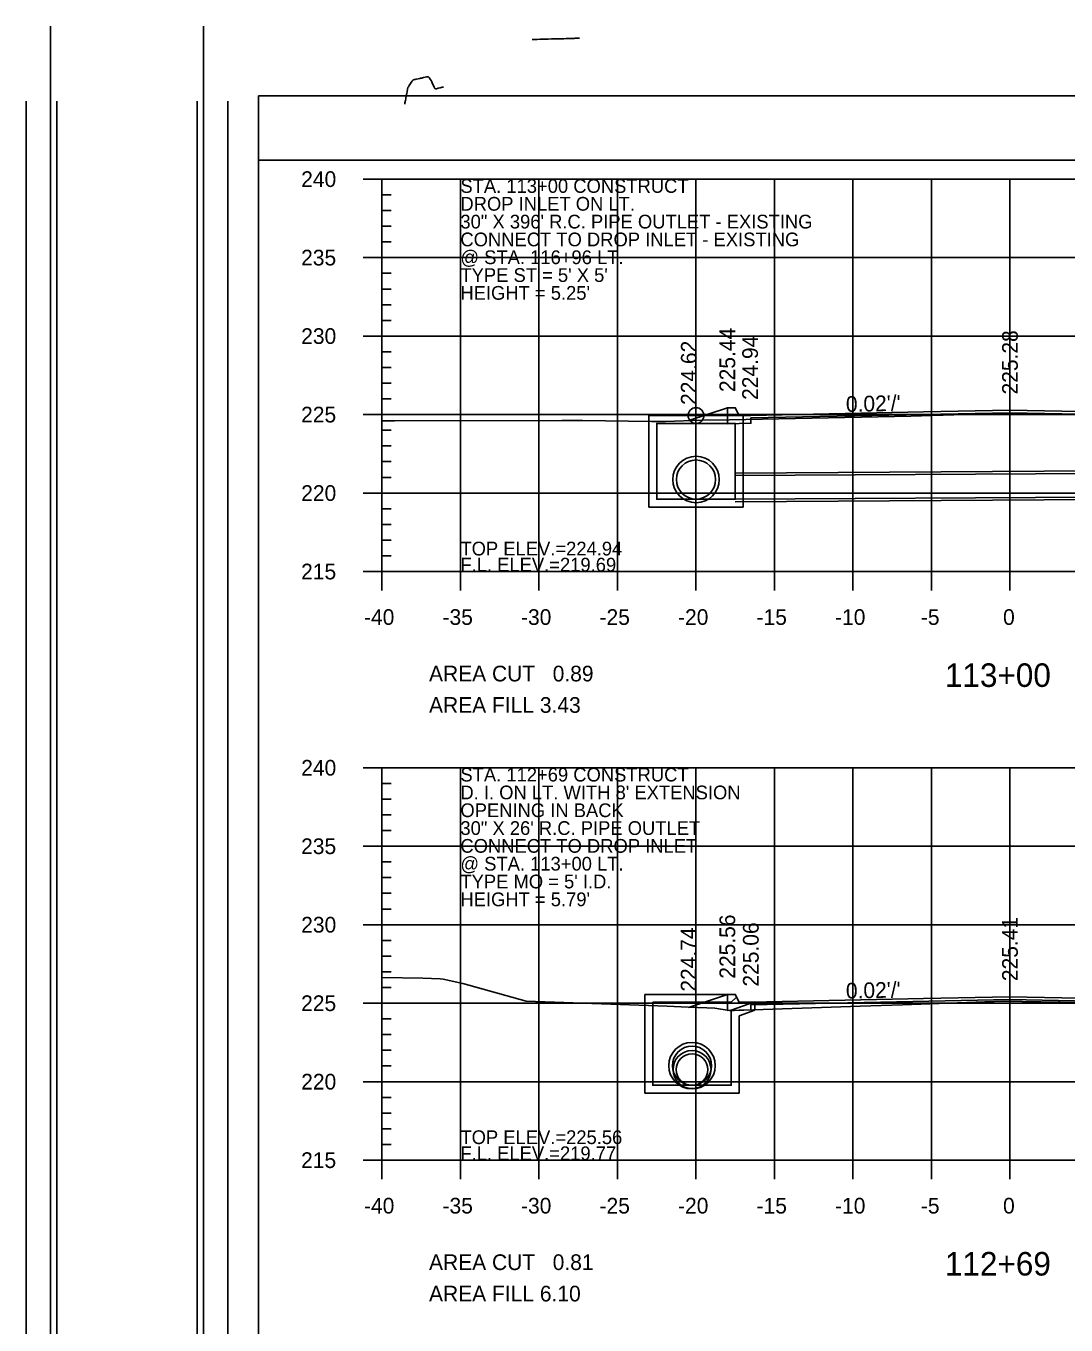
# Model space of a CAD drawing. Extents: x 1367903 to 1373764, y 376865 to 382130.
# Drawn here: x 1373046.4 to 1373178.8, y 377454.8 to 377620.4 of the extents above; entities that cross this region are included whole.
import ezdxf

# ---------------------------------------------------------------- set-up
doc = ezdxf.new("R2010")
doc.units = 0
for name, color, linetype in [('R_Axis', 7, 'Continuous'), ('R_Axis Annot', 7, 'Continuous'), ('R_Border', 7, 'Continuous'), ('R_Border PE', 7, 'Continuous'), ('R_Draft', 7, 'Continuous'), ('R_Exist Surface', 7, 'Continuous'), ('R_Fin Surface', 7, 'Continuous'), ('R_Fin Surface Annot', 7, 'Continuous'), ('R_Grid', 7, 'Continuous'), ('R_No Plot', 7, 'Continuous'), ('R_Water', 7, 'Continuous'), ('R_Water Annot', 7, 'Continuous')]:
    doc.layers.add(name, color=color, linetype=linetype)

msp = doc.modelspace()

# ---------------------------------------------------------------- linework, layer by layer
for p, q in [((1373125.19, 377496.96), (1373136.69, 377496.96)), ((1373125.19, 377493.96), (1373125.19, 377496.96)), ((1373136.85, 377496.63), (1373136.19, 377495.96)), ((1373136.85, 377496.63), (1373136.69, 377496.96)), ((1373126.19, 377493.96), (1373126.19, 377495.96)), ((1373126.19, 377495.96), (1373136.19, 377495.96)), ((1373139.19, 377496), (1373136.19, 377494.96)), ((1373136.19, 377493.96), (1373136.19, 377494.96)), ((1373139.19, 377494.94), (1373137.19, 377494.25)), ((1373137.19, 377493.96), (1373137.19, 377494.25))]:
    msp.add_line(p, q)
for points in [[(1373135.69, 377571.71), (1373135.69, 377571.04), (1373135.69, 377571.04), (1373135.69, 377569.68), (1373138.69, 377569.74), (1373138.69, 377570.41), (1373171.69, 377571.07), (1373204.69, 377570.41), (1373204.69, 377569.74), (1373207.69, 377569.68), (1373207.69, 377571.12), (1373221.69, 377571.4), (1373221.69, 377571.99)], [(1373135.69, 377496.96), (1373135.69, 377496.29), (1373135.69, 377496.29), (1373135.69, 377494.93), (1373138.69, 377494.99), (1373138.69, 377495.65), (1373171.69, 377496.31), (1373204.69, 377495.65), (1373204.69, 377494.99), (1373207.69, 377494.93), (1373207.69, 377496.37), (1373221.69, 377496.65), (1373221.69, 377497.24)], [(1373139.19, 377494.94), (1373139.19, 377496)]]:
    msp.add_lwpolyline(points)
at = {"layer": 'R_Axis'}
for p, q in [((1373089.29, 377600.84), (1373094.09, 377600.84)), ((1373091.69, 377550.84), (1373091.69, 377600.84)), ((1373091.69, 377598.84), (1373092.89, 377598.84)), ((1373091.69, 377596.84), (1373092.89, 377596.84)), ((1373091.69, 377594.84), (1373092.89, 377594.84)), ((1373091.69, 377592.84), (1373092.89, 377592.84)), ((1373089.29, 377590.84), (1373094.09, 377590.84)), ((1373091.69, 377588.84), (1373092.89, 377588.84)), ((1373091.69, 377586.84), (1373092.89, 377586.84)), ((1373091.69, 377584.84), (1373092.89, 377584.84)), ((1373091.69, 377582.84), (1373092.89, 377582.84)), ((1373089.29, 377580.84), (1373094.09, 377580.84)), ((1373091.69, 377578.84), (1373092.89, 377578.84)), ((1373091.69, 377576.84), (1373092.89, 377576.84)), ((1373091.69, 377574.84), (1373092.89, 377574.84)), ((1373091.69, 377572.84), (1373092.89, 377572.84)), ((1373089.29, 377570.84), (1373094.09, 377570.84)), ((1373091.69, 377568.84), (1373092.89, 377568.84)), ((1373091.69, 377566.84), (1373092.89, 377566.84)), ((1373091.69, 377564.84), (1373092.89, 377564.84)), ((1373091.69, 377562.84), (1373092.89, 377562.84)), ((1373089.29, 377560.84), (1373094.09, 377560.84)), ((1373091.69, 377558.84), (1373092.89, 377558.84)), ((1373091.69, 377556.84), (1373092.89, 377556.84)), ((1373091.69, 377554.84), (1373092.89, 377554.84)), ((1373091.69, 377548.44), (1373091.69, 377553.24)), ((1373091.69, 377552.84), (1373092.89, 377552.84)), ((1373101.69, 377548.44), (1373101.69, 377553.24)), ((1373111.69, 377548.44), (1373111.69, 377553.24)), ((1373121.69, 377548.44), (1373121.69, 377553.24)), ((1373131.69, 377548.44), (1373131.69, 377553.24)), ((1373141.69, 377548.44), (1373141.69, 377553.24)), ((1373151.69, 377548.44), (1373151.69, 377553.24)), ((1373161.69, 377548.44), (1373161.69, 377553.24)), ((1373171.69, 377548.44), (1373171.69, 377553.24)), ((1373089.29, 377550.84), (1373094.09, 377550.84)), ((1373091.69, 377550.84), (1373251.69, 377550.84)), ((1373089.29, 377525.84), (1373094.09, 377525.84)), ((1373091.69, 377475.84), (1373091.69, 377525.84)), ((1373091.69, 377523.84), (1373092.89, 377523.84)), ((1373091.69, 377521.84), (1373092.89, 377521.84)), ((1373091.69, 377519.84), (1373092.89, 377519.84)), ((1373091.69, 377517.84), (1373092.89, 377517.84)), ((1373089.29, 377515.84), (1373094.09, 377515.84)), ((1373091.69, 377513.84), (1373092.89, 377513.84)), ((1373091.69, 377511.84), (1373092.89, 377511.84)), ((1373091.69, 377509.84), (1373092.89, 377509.84)), ((1373091.69, 377507.84), (1373092.89, 377507.84)), ((1373089.29, 377505.84), (1373094.09, 377505.84)), ((1373091.69, 377503.84), (1373092.89, 377503.84)), ((1373091.69, 377501.84), (1373092.89, 377501.84)), ((1373091.69, 377499.84), (1373092.89, 377499.84)), ((1373091.69, 377497.84), (1373092.89, 377497.84)), ((1373089.29, 377495.84), (1373094.09, 377495.84)), ((1373091.69, 377493.84), (1373092.89, 377493.84)), ((1373091.69, 377491.84), (1373092.89, 377491.84)), ((1373091.69, 377489.84), (1373092.89, 377489.84)), ((1373091.69, 377487.84), (1373092.89, 377487.84)), ((1373089.29, 377485.84), (1373094.09, 377485.84)), ((1373091.69, 377483.84), (1373092.89, 377483.84)), ((1373091.69, 377481.84), (1373092.89, 377481.84)), ((1373091.69, 377479.84), (1373092.89, 377479.84)), ((1373091.69, 377473.44), (1373091.69, 377478.24)), ((1373101.69, 377473.44), (1373101.69, 377478.24)), ((1373111.69, 377473.44), (1373111.69, 377478.24)), ((1373121.69, 377473.44), (1373121.69, 377478.24)), ((1373131.69, 377473.44), (1373131.69, 377478.24)), ((1373141.69, 377473.44), (1373141.69, 377478.24)), ((1373151.69, 377473.44), (1373151.69, 377478.24)), ((1373161.69, 377473.44), (1373161.69, 377478.24)), ((1373171.69, 377473.44), (1373171.69, 377478.24)), ((1373091.69, 377477.84), (1373092.89, 377477.84)), ((1373089.29, 377475.84), (1373094.09, 377475.84)), ((1373091.69, 377475.84), (1373251.69, 377475.84))]:
    msp.add_line(p, q, dxfattribs=at)
at = {"layer": 'R_Border'}
for p, q in [((1373049.47, 377620.35), (1373049.47, 377279.12)), ((1373068.96, 377620.35), (1373068.96, 377279.12)), ((1373075.99, 377611.47), (1373280.31, 377611.47)), ((1373075.99, 377611.47), (1373075.99, 377280.59))]:
    msp.add_line(p, q, dxfattribs=at)
at = {"layer": 'R_Border PE'}
for p, q in [((1373046.36, 377288.8), (1373046.36, 377610.76)), ((1373050.27, 377288.8), (1373050.27, 377610.76)), ((1373068.15, 377610.76), (1373068.15, 377288.8)), ((1373072.07, 377610.76), (1373072.07, 377288.8)), ((1373075.99, 377603.25), (1373280.31, 377603.25)), ((1373075.99, 377288.8), (1373075.99, 377603.25))]:
    msp.add_line(p, q, dxfattribs=at)
for points in [[(1373116.86, 377618.79), (1373116.51, 377618.78), (1373116.32, 377618.78), (1373116.16, 377618.77), (1373115.93, 377618.76), (1373115.77, 377618.76), (1373115.58, 377618.75), (1373115.33, 377618.75), (1373115.14, 377618.74), (1373114.85, 377618.73), (1373114.76, 377618.73), (1373114.7, 377618.73), (1373114.49, 377618.72), (1373114.38, 377618.72), (1373114.16, 377618.71), (1373114.08, 377618.72), (1373113.66, 377618.7), (1373113.41, 377618.7), (1373113.3, 377618.7)], [(1373112.85, 377618.69), (1373112.79, 377618.69), (1373112.52, 377618.68), (1373112.39, 377618.68), (1373112.31, 377618.67), (1373112.16, 377618.67), (1373111.8, 377618.66), (1373111.47, 377618.65), (1373110.84, 377618.63)], [(1373113.3, 377618.7), (1373112.85, 377618.69)], [(1373099.54, 377612.54), (1373099.53, 377612.55), (1373099.51, 377612.55), (1373099.48, 377612.55), (1373099.46, 377612.55), (1373099.44, 377612.55), (1373099.41, 377612.55), (1373099.38, 377612.55), (1373099.25, 377612.51), (1373099.13, 377612.48), (1373098.86, 377612.41), (1373098.64, 377612.36), (1373098.62, 377612.35), (1373098.59, 377612.35), (1373098.57, 377612.34), (1373098.56, 377612.34), (1373098.55, 377612.35), (1373098.53, 377612.35), (1373098.5, 377612.36), (1373098.48, 377612.38), (1373098.46, 377612.39), (1373098.44, 377612.4), (1373098.42, 377612.42), (1373098.41, 377612.45), (1373098.39, 377612.47), (1373098.38, 377612.5), (1373098.36, 377612.55), (1373098.26, 377612.76), (1373098.15, 377613), (1373098.05, 377613.23), (1373098.03, 377613.26), (1373098.02, 377613.28), (1373097.99, 377613.34), (1373097.95, 377613.39), (1373097.84, 377613.57), (1373097.76, 377613.69), (1373097.73, 377613.74), (1373097.71, 377613.76), (1373097.69, 377613.78), (1373097.67, 377613.81), (1373097.65, 377613.83), (1373097.64, 377613.84), (1373097.62, 377613.85), (1373097.6, 377613.87), (1373097.59, 377613.87), (1373097.55, 377613.88), (1373097.53, 377613.88), (1373097.51, 377613.88), (1373097.48, 377613.88), (1373097.37, 377613.86), (1373097.2, 377613.82), (1373097, 377613.77), (1373096.86, 377613.74), (1373096.76, 377613.72), (1373096.62, 377613.69), (1373096.5, 377613.66), (1373096.32, 377613.63), (1373096.1, 377613.58), (1373096.05, 377613.57), (1373095.93, 377613.54), (1373095.81, 377613.52), (1373095.77, 377613.51), (1373095.75, 377613.5), (1373095.72, 377613.5), (1373095.71, 377613.49), (1373095.7, 377613.49), (1373095.68, 377613.47), (1373095.65, 377613.46), (1373095.64, 377613.44), (1373095.61, 377613.42), (1373095.58, 377613.39), (1373095.55, 377613.35), (1373095.53, 377613.31), (1373095.49, 377613.26), (1373095.42, 377613.16), (1373095.33, 377613.02), (1373095.25, 377612.89), (1373095.15, 377612.75), (1373095.11, 377612.67), (1373095.07, 377612.62), (1373095.03, 377612.55), (1373095.02, 377612.54), (1373095.01, 377612.52), (1373095, 377612.5), (1373095, 377612.48), (1373094.99, 377612.46), (1373094.98, 377612.44), (1373094.98, 377612.42), (1373094.97, 377612.39), (1373094.96, 377612.37), (1373094.96, 377612.35), (1373094.96, 377612.33), (1373094.94, 377612.24), (1373094.9, 377612), (1373094.86, 377611.76), (1373094.84, 377611.65), (1373094.75, 377611.18), (1373094.72, 377611.04), (1373094.69, 377610.84), (1373094.63, 377610.54), (1373094.6, 377610.39)]]:
    msp.add_lwpolyline(points, dxfattribs=at)
at = {"layer": 'R_Exist Surface'}
for points in [[(1373091.69, 377570.04), (1373093.3, 377570.04), (1373114.61, 377570.08), (1373115.5, 377570.09), (1373116.37, 377570.09), (1373117.23, 377570.1), (1373126.01, 377569.96), (1373126.8, 377569.96), (1373127.81, 377569.96), (1373132.42, 377570.14), (1373135.98, 377570.16), (1373159.06, 377570.62), (1373171.39, 377571.04), (1373181.18, 377570.85)], [(1373091.69, 377499.12), (1373096.91, 377499.02), (1373099.09, 377498.96), (1373099.5, 377498.9), (1373101.99, 377498.34), (1373110.05, 377496.08), (1373128.04, 377495.45), (1373130.68, 377495.32), (1373133.06, 377495.26), (1373134.11, 377495.2), (1373134.62, 377495.12), (1373135.97, 377494.89), (1373136.54, 377494.9), (1373152.6, 377495.45), (1373158.01, 377495.62), (1373170.82, 377496.12), (1373185.33, 377495.85)]]:
    msp.add_lwpolyline(points, dxfattribs=at)
at = {"layer": 'R_Fin Surface'}
for points in [[(1373130.78, 377570.07), (1373135.69, 377571.71), (1373136.69, 377571.71), (1373137.19, 377570.71), (1373138.69, 377570.74), (1373160.69, 377571.18), (1373171.69, 377571.4), (1373182.69, 377571.18), (1373204.69, 377570.74), (1373206.19, 377570.71), (1373206.69, 377571.71), (1373207.69, 377571.71), (1373211.69, 377571.79), (1373221.69, 377571.99), (1373223.65, 377571.34)], [(1373130.76, 377495.31), (1373135.69, 377496.96), (1373136.69, 377496.96), (1373137.19, 377495.96), (1373138.69, 377495.99), (1373160.69, 377496.43), (1373171.69, 377496.65), (1373182.69, 377496.43), (1373204.69, 377495.99), (1373206.19, 377495.96), (1373206.69, 377496.96), (1373207.69, 377496.96), (1373211.69, 377497.04), (1373221.69, 377497.24), (1373222.9, 377496.83)]]:
    msp.add_lwpolyline(points, dxfattribs=at)
at = {"layer": 'R_Grid'}
for p, q in [((1373091.69, 377600.84), (1373251.69, 377600.84)), ((1373091.69, 377550.84), (1373091.69, 377600.84)), ((1373101.69, 377550.84), (1373101.69, 377600.84)), ((1373111.69, 377550.84), (1373111.69, 377600.84)), ((1373121.69, 377550.84), (1373121.69, 377600.84)), ((1373131.69, 377550.84), (1373131.69, 377600.84)), ((1373141.69, 377550.84), (1373141.69, 377600.84)), ((1373151.69, 377550.84), (1373151.69, 377600.84)), ((1373161.69, 377550.84), (1373161.69, 377600.84)), ((1373171.69, 377550.84), (1373171.69, 377600.84)), ((1373091.69, 377590.84), (1373251.69, 377590.84)), ((1373091.69, 377580.84), (1373251.69, 377580.84)), ((1373091.69, 377570.84), (1373251.69, 377570.84)), ((1373091.69, 377560.84), (1373251.69, 377560.84)), ((1373091.69, 377550.84), (1373251.69, 377550.84)), ((1373091.69, 377525.84), (1373251.69, 377525.84)), ((1373091.69, 377475.84), (1373091.69, 377525.84)), ((1373101.69, 377475.84), (1373101.69, 377525.84)), ((1373111.69, 377475.84), (1373111.69, 377525.84)), ((1373121.69, 377475.84), (1373121.69, 377525.84)), ((1373131.69, 377475.84), (1373131.69, 377525.84)), ((1373141.69, 377475.84), (1373141.69, 377525.84)), ((1373151.69, 377475.84), (1373151.69, 377525.84)), ((1373161.69, 377475.84), (1373161.69, 377525.84)), ((1373171.69, 377475.84), (1373171.69, 377525.84)), ((1373091.69, 377515.84), (1373251.69, 377515.84)), ((1373091.69, 377505.84), (1373251.69, 377505.84)), ((1373091.69, 377495.84), (1373251.69, 377495.84)), ((1373091.69, 377485.84), (1373251.69, 377485.84)), ((1373091.69, 377475.84), (1373251.69, 377475.84))]:
    msp.add_line(p, q, dxfattribs=at)
at = {"layer": 'R_No Plot'}
msp.add_circle((1373131.7, 377570.72), 1, dxfattribs=at)
at = {"layer": 'R_Water'}
for p, q in [((1373207.19, 377563.82), (1373136.7, 377563.39)), ((1373207.19, 377563.48), (1373136.7, 377563.06)), ((1373207.19, 377560.48), (1373136.7, 377560.06)), ((1373207.19, 377560.15), (1373136.7, 377559.73))]:
    msp.add_line(p, q, dxfattribs=at)
for points in [[(1373131.7, 377570.72), (1373137.7, 377570.72), (1373137.7, 377559.06), (1373131.7, 377559.06), (1373125.7, 377559.06), (1373125.7, 377570.72)], [(1373131.7, 377569.72), (1373136.7, 377569.72), (1373136.7, 377560.06), (1373131.7, 377560.06), (1373126.7, 377560.06), (1373126.7, 377569.72)]]:
    msp.add_lwpolyline(points, close=True, dxfattribs=at)
for points in [[(1373137.19, 377493.96), (1373137.19, 377484.38), (1373131.19, 377484.38), (1373125.19, 377484.38), (1373125.19, 377493.96)], [(1373136.19, 377493.96), (1373136.19, 377485.38), (1373131.19, 377485.38), (1373126.19, 377485.38), (1373126.19, 377493.96)]]:
    msp.add_lwpolyline(points, dxfattribs=at)
for centre, radius in [((1373131.7, 377562.56), 2.96), ((1373131.7, 377562.56), 2.5), ((1373131.19, 377487.88), 2.96), ((1373131.19, 377487.88), 2.5), ((1373131.19, 377487.38), 2.42), ((1373131.19, 377487.38), 2)]:
    msp.add_circle(centre, radius, dxfattribs=at)

# ---------------------------------------------------------------- texts
at = {"layer": 'R_Axis Annot'}
for s, height, p in [('240', 2, (1373081.41, 377599.84)), ('235', 2, (1373081.4, 377589.84)), ('230', 2, (1373081.41, 377579.84)), ('225', 2, (1373081.4, 377569.84)), ('220', 2, (1373081.41, 377559.84)), ('215', 2, (1373081.4, 377549.84)), ('-40', 2, (1373089.41, 377544.04)), ('-35', 2, (1373099.41, 377544.04)), ('-30', 2, (1373109.41, 377544.04)), ('-25', 2, (1373119.41, 377544.04)), ('-20', 2, (1373129.41, 377544.04)), ('-15', 2, (1373139.41, 377544.04)), ('-10', 2, (1373149.41, 377544.04)), ('-5', 2, (1373160.34, 377544.04)), ('0', 2, (1373170.81, 377544.04)), ('AREA CUT   0.89', 2, (1373097.69, 377536.84)), ('113+00', 3, (1373163.4, 377536.14)), ('AREA FILL 3.43', 2, (1373097.69, 377532.84)), ('240', 2, (1373081.41, 377524.84)), ('235', 2, (1373081.4, 377514.84)), ('230', 2, (1373081.41, 377504.84)), ('225', 2, (1373081.4, 377494.84)), ('220', 2, (1373081.41, 377484.84)), ('215', 2, (1373081.4, 377474.84)), ('-40', 2, (1373089.41, 377469.04)), ('-35', 2, (1373099.41, 377469.04)), ('-30', 2, (1373109.41, 377469.04)), ('-25', 2, (1373119.41, 377469.04)), ('-20', 2, (1373129.41, 377469.04)), ('-15', 2, (1373139.41, 377469.04)), ('-10', 2, (1373149.41, 377469.04)), ('-5', 2, (1373160.34, 377469.04)), ('0', 2, (1373170.81, 377469.04)), ('AREA CUT   0.81', 2, (1373097.69, 377461.84)), ('112+69', 3, (1373163.4, 377461.14)), ('AREA FILL 6.10', 2, (1373097.69, 377457.84))]:
    msp.add_text(s, height=height, dxfattribs=at).set_placement(p)
at = {"layer": 'R_Draft'}
for s, p in [('STA. 113+00 CONSTRUCT', (1373101.69, 377599.09)), ('DROP INLET ON LT.', (1373101.69, 377596.82)), ('30" X 396\' R.C. PIPE OUTLET - EXISTING', (1373101.69, 377594.55)), ('CONNECT TO DROP INLET - EXISTING', (1373101.69, 377592.28)), ('@ STA. 116+96 LT.', (1373101.69, 377590.01)), ("TYPE ST = 5' X 5'", (1373101.69, 377587.74)), ("HEIGHT = 5.25'", (1373101.69, 377585.47)), ('STA. 112+69 CONSTRUCT', (1373101.69, 377524.09)), ("D. I. ON LT. WITH 8' EXTENSION", (1373101.69, 377521.82)), ('OPENING IN BACK', (1373101.69, 377519.55)), ('30" X 26\' R.C. PIPE OUTLET', (1373101.69, 377517.28)), ('CONNECT TO DROP INLET', (1373101.69, 377515.01)), ('@ STA. 113+00 LT.', (1373101.69, 377512.74)), ("TYPE MO = 5' I.D.", (1373101.69, 377510.47)), ("HEIGHT = 5.79'", (1373101.69, 377508.2))]:
    msp.add_text(s, height=1.75, dxfattribs=at).set_placement(p)
at = {"layer": 'R_Fin Surface Annot'}
for s, rotation, p in [('225.44', 90, (1373136.69, 377573.71)), ('224.94', 90, (1373139.59, 377572.71)), ('225.28', 90, (1373172.69, 377573.4)), ('224.62', 90, (1373131.78, 377572.07)), ("0.02'/'", 1.1458, (1373150.81, 377571.18)), ('225.56', 90, (1373136.69, 377498.96)), ('225.41', 90, (1373172.69, 377498.65)), ('224.74', 90, (1373131.76, 377497.31)), ('225.06', 90, (1373139.68, 377497.96)), ("0.02'/'", 1.1458, (1373150.81, 377496.43))]:
    msp.add_text(s, height=2, rotation=rotation, dxfattribs=at).set_placement(p)
at = {"layer": 'R_Water Annot'}
for s, p in [('TOP ELEV.=224.94', (1373101.69, 377552.89)), ('F.L. ELEV.=219.69', (1373101.69, 377550.84)), ('TOP ELEV.=225.56', (1373101.69, 377477.89)), ('F.L. ELEV.=219.77', (1373101.69, 377475.84))]:
    msp.add_text(s, height=1.75, dxfattribs=at).set_placement(p)

doc.saveas('drawing.dxf')
